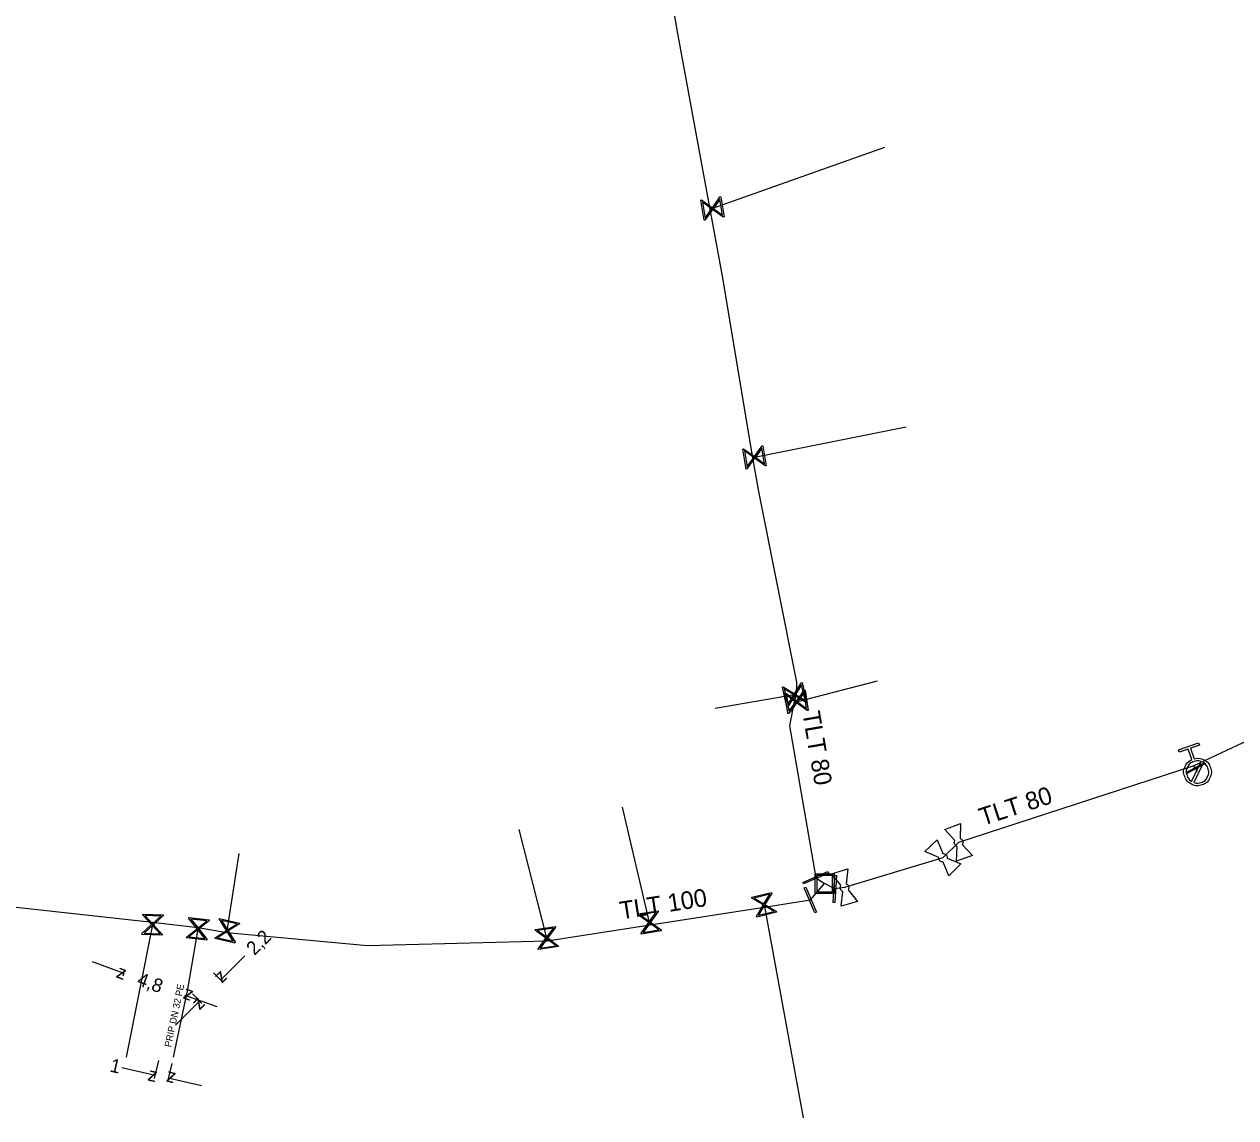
# Model space of a CAD drawing. Extents: x -643842 to -636370, y -1119190 to -1110210.
# Drawn here: x -641300.1 to -641211, y -1113544.7 to -1113464.3 of the extents above; entities that cross this region are included whole.
import ezdxf

# ---------------------------------------------------------------- set-up
doc = ezdxf.new("R2010")
doc.units = 0
for name, color, linetype in [('22', 7, 'Continuous'), ('Default', 7, 'Continuous'), ('Level 10', 7, 'Continuous'), ('Level 16', 7, 'Continuous'), ('Level 18', 7, 'Continuous'), ('Level 20', 7, 'Continuous'), ('Level 21', 7, 'Continuous'), ('Level 23', 7, 'Continuous'), ('Level 28', 7, 'Continuous'), ('Level 33', 7, 'Continuous')]:
    doc.layers.add(name, color=color, linetype=linetype)

msp = doc.modelspace()

# ---------------------------------------------------------------- linework, layer by layer
at = {"layer": 'Default'}
for points in [[(-641214.093, -1113518.289), (-641213.744, -1113518.198), (-641213.415, -1113518.357), (-641213.043, -1113518.537), (-641212.905, -1113518.93), (-641212.768, -1113519.321), (-641212.947, -1113519.693), (-641213.127, -1113520.066), (-641213.519, -1113520.204), (-641213.908, -1113520.34), (-641214.281, -1113520.162), (-641214.655, -1113519.984), (-641214.792, -1113519.593), (-641214.93, -1113519.2), (-641214.752, -1113518.828), (-641214.596, -1113518.495), (-641214.266, -1113518.35)], [(-641213.581, -1113518.49), (-641213.845, -1113518.395), (-641214.121, -1113518.492), (-641214.44, -1113518.604), (-641214.585, -1113518.906), (-641214.73, -1113519.209), (-641214.618, -1113519.528), (-641214.521, -1113519.804), (-641214.281, -1113519.95)], [(-641214.117, -1113520.029), (-641213.855, -1113520.121), (-641213.582, -1113520.025), (-641213.265, -1113519.914), (-641213.119, -1113519.611), (-641212.973, -1113519.308), (-641213.085, -1113518.989), (-641213.181, -1113518.716), (-641213.417, -1113518.569)], [(-641231.528, -1113524.733), (-641231.578, -1113524.715), (-641231.62, -1113524.68), (-641231.684, -1113524.626), (-641231.713, -1113524.549), (-641231.741, -1113524.472), (-641231.728, -1113524.387), (-641231.72, -1113524.334), (-641231.694, -1113524.288)], [(-641231.311, -1113524.145), (-641231.262, -1113524.164), (-641231.221, -1113524.198), (-641231.156, -1113524.254), (-641231.127, -1113524.331), (-641231.099, -1113524.407), (-641231.112, -1113524.49), (-641231.12, -1113524.544), (-641231.146, -1113524.59)], [(-641232.591, -1113525.257), (-641232.539, -1113525.254), (-641232.488, -1113525.268), (-641232.405, -1113525.293), (-641232.348, -1113525.351), (-641232.29, -1113525.41), (-641232.269, -1113525.491), (-641232.254, -1113525.544), (-641232.259, -1113525.596)], [(-641232.55, -1113525.882), (-641232.603, -1113525.886), (-641232.655, -1113525.871), (-641232.736, -1113525.848), (-641232.793, -1113525.789), (-641232.851, -1113525.731), (-641232.873, -1113525.647), (-641232.888, -1113525.596), (-641232.883, -1113525.543)], [(-641239.937, -1113528.045), (-641239.985, -1113528.024), (-641240.025, -1113527.986), (-641240.086, -1113527.928), (-641240.11, -1113527.85), (-641240.133, -1113527.772), (-641240.114, -1113527.687), (-641240.103, -1113527.635), (-641240.074, -1113527.591)], [(-641239.683, -1113527.472), (-641239.636, -1113527.494), (-641239.597, -1113527.53), (-641239.535, -1113527.591), (-641239.511, -1113527.669), (-641239.488, -1113527.747), (-641239.506, -1113527.83), (-641239.518, -1113527.883), (-641239.547, -1113527.927)]]:
    msp.add_open_spline(points, degree=3, dxfattribs=at)
at = {"layer": 'Level 10'}
for points in [[(-641295.148, -1113533.188), (-641292.799, -1113534.043)], [(-641283.909, -1113532.79), (-641285.681, -1113534.553)], [(-641292.801, -1113534.05), (-641292.884, -1113534.278)], [(-641286.207, -1113534.024), (-641285.505, -1113534.731)], [(-641288.291, -1113535.692), (-641288.374, -1113535.92)], [(-641285.939, -1113536.54), (-641288.288, -1113535.685)], [(-641287.767, -1113535.576), (-641287.064, -1113536.282)], [(-641289.013, -1113537.868), (-641287.241, -1113536.105)], [(-641292.948, -1113540.985), (-641290.513, -1113541.553)], [(-641290.263, -1113540.48), (-641290.57, -1113541.797)], [(-641289.289, -1113540.707), (-641289.596, -1113542.024)], [(-641287.105, -1113542.348), (-641289.539, -1113541.78)]]:
    msp.add_lwpolyline(points, dxfattribs=at)
at = {"layer": 'Level 16'}
for points in [[(-641248.902, -1113476.967), (-641248.657, -1113478.447), (-641248.722, -1113478.458), (-641248.824, -1113478.38), (-641249.508, -1113477.892), (-641250.072, -1113478.682), (-641250.137, -1113478.692), (-641250.382, -1113477.213), (-641250.317, -1113477.202), (-641249.528, -1113477.769), (-641249.04, -1113477.085), (-641248.967, -1113476.978), (-641248.902, -1113476.967)], [(-641248.969, -1113477.138), (-641249.456, -1113477.82), (-641248.775, -1113478.306), (-641248.969, -1113477.138)], [(-641250.069, -1113478.527), (-641249.579, -1113477.841), (-641250.264, -1113477.352), (-641250.069, -1113478.527)], [(-641245.812, -1113495.267), (-641245.567, -1113496.747), (-641245.632, -1113496.758), (-641245.734, -1113496.68), (-641246.418, -1113496.191), (-641246.982, -1113496.981), (-641247.047, -1113496.992), (-641247.292, -1113495.512), (-641247.227, -1113495.501), (-641246.438, -1113496.069), (-641245.95, -1113495.385), (-641245.877, -1113495.278), (-641245.812, -1113495.267)], [(-641246.98, -1113496.826), (-641246.489, -1113496.14), (-641247.174, -1113495.651), (-641246.98, -1113496.826)], [(-641245.879, -1113495.438), (-641246.367, -1113496.12), (-641245.686, -1113496.606), (-641245.879, -1113495.438)], [(-641242.917, -1113512.68), (-641242.58, -1113514.142), (-641242.644, -1113514.157), (-641242.751, -1113514.085), (-641243.464, -1113513.641), (-641243.977, -1113514.465), (-641244.041, -1113514.479), (-641244.379, -1113513.018), (-641244.315, -1113513.003), (-641243.492, -1113513.52), (-641243.047, -1113512.807), (-641242.981, -1113512.695), (-641242.917, -1113512.68)], [(-641243.984, -1113514.31), (-641243.538, -1113513.594), (-641244.252, -1113513.15), (-641243.984, -1113514.31)], [(-641242.71, -1113513.256), (-641242.486, -1113514.739), (-641242.551, -1113514.749), (-641242.652, -1113514.669), (-641243.329, -1113514.171), (-641243.904, -1113514.953), (-641243.969, -1113514.963), (-641244.193, -1113513.479), (-641244.128, -1113513.469), (-641243.347, -1113514.048), (-641242.849, -1113513.371), (-641242.775, -1113513.265), (-641242.71, -1113513.256)], [(-641243.899, -1113514.798), (-641243.4, -1113514.119), (-641244.077, -1113513.62), (-641243.899, -1113514.798)], [(-641242.973, -1113512.855), (-641243.417, -1113513.566), (-641242.707, -1113514.009), (-641242.973, -1113512.855)], [(-641242.779, -1113513.425), (-641243.276, -1113514.1), (-641242.602, -1113514.596), (-641242.779, -1113513.425)], [(-641213.318, -1113518.665), (-641214.638, -1113519.377), (-641214.683, -1113519.295), (-641213.362, -1113518.583), (-641213.318, -1113518.665)], [(-641240.987, -1113526.701), (-641242.823, -1113527.494), (-641242.873, -1113527.379), (-641241.037, -1113526.586), (-641240.987, -1113526.701)], [(-641240.401, -1113526.865), (-641240.514, -1113528.862), (-641240.639, -1113528.855), (-641240.526, -1113526.858), (-641240.401, -1113526.865)], [(-641242.659, -1113527.726), (-641241.866, -1113529.562), (-641241.981, -1113529.612), (-641242.774, -1113527.776), (-641242.659, -1113527.726)], [(-641244.812, -1113529.568), (-641246.268, -1113529.928), (-641246.284, -1113529.865), (-641246.214, -1113529.757), (-641245.781, -1113529.037), (-641246.613, -1113528.537), (-641246.629, -1113528.473), (-641245.173, -1113528.112), (-641245.157, -1113528.176), (-641245.66, -1113529.007), (-641244.94, -1113529.439), (-641244.828, -1113529.504), (-641244.812, -1113529.568)], [(-641246.458, -1113528.527), (-641245.736, -1113528.961), (-641245.302, -1113528.24), (-641246.458, -1113528.527)], [(-641291.419, -1113529.71), (-641289.92, -1113529.771), (-641289.923, -1113529.837), (-641290.02, -1113529.921), (-641290.637, -1113530.491), (-641289.979, -1113531.204), (-641289.982, -1113531.27), (-641291.48, -1113531.208), (-641291.478, -1113531.143), (-641290.762, -1113530.486), (-641291.332, -1113529.869), (-641291.422, -1113529.776), (-641291.419, -1113529.71)], [(-641253.283, -1113530.944), (-641254.764, -1113531.177), (-641254.775, -1113531.112), (-641254.696, -1113531.011), (-641254.202, -1113530.331), (-641254.988, -1113529.761), (-641254.998, -1113529.696), (-641253.517, -1113529.462), (-641253.506, -1113529.527), (-641254.079, -1113530.312), (-641253.399, -1113530.805), (-641253.293, -1113530.878), (-641253.283, -1113530.944)], [(-641254.833, -1113529.765), (-641254.151, -1113530.26), (-641253.657, -1113529.579), (-641254.833, -1113529.765)], [(-641244.987, -1113529.515), (-641245.706, -1113529.082), (-641246.137, -1113529.799), (-641244.987, -1113529.515)], [(-641290.13, -1113531.17), (-641290.702, -1113530.551), (-641291.32, -1113531.121), (-641290.13, -1113531.17)], [(-641291.265, -1113529.81), (-641290.697, -1113530.426), (-641290.082, -1113529.858), (-641291.265, -1113529.81)], [(-641288.02, -1113529.96), (-641286.53, -1113530.13), (-641286.537, -1113530.196), (-641286.64, -1113530.273), (-641287.297, -1113530.796), (-641286.693, -1113531.555), (-641286.7, -1113531.621), (-641288.19, -1113531.45), (-641288.183, -1113531.385), (-641287.421, -1113530.782), (-641287.944, -1113530.125), (-641288.027, -1113530.026), (-641288.02, -1113529.96)], [(-641287.874, -1113530.071), (-641287.352, -1113530.727), (-641286.697, -1113530.206), (-641287.874, -1113530.071)], [(-641285.767, -1113530.044), (-641284.303, -1113530.373), (-641284.318, -1113530.438), (-641284.429, -1113530.503), (-641285.138, -1113530.952), (-641284.618, -1113531.772), (-641284.633, -1113531.837), (-641286.096, -1113531.507), (-641286.082, -1113531.443), (-641285.259, -1113530.925), (-641285.709, -1113530.216), (-641285.781, -1113530.108), (-641285.767, -1113530.044)], [(-641285.634, -1113530.17), (-641285.185, -1113530.878), (-641284.478, -1113530.43), (-641285.634, -1113530.17)], [(-641260.847, -1113532.1), (-641262.331, -1113532.323), (-641262.34, -1113532.258), (-641262.261, -1113532.157), (-641261.762, -1113531.481), (-641262.543, -1113530.905), (-641262.553, -1113530.839), (-641261.07, -1113530.617), (-641261.06, -1113530.682), (-641261.639, -1113531.462), (-641260.963, -1113531.961), (-641260.857, -1113532.035), (-641260.847, -1113532.1)], [(-641253.453, -1113530.876), (-641254.131, -1113530.383), (-641254.623, -1113531.06), (-641253.453, -1113530.876)], [(-641286.841, -1113531.51), (-641287.366, -1113530.851), (-641288.024, -1113531.375), (-641286.841, -1113531.51)], [(-641284.761, -1113531.712), (-641285.212, -1113531), (-641285.923, -1113531.45), (-641284.761, -1113531.712)], [(-641262.388, -1113530.91), (-641261.71, -1113531.41), (-641261.211, -1113530.733), (-641262.388, -1113530.91)], [(-641261.017, -1113532.031), (-641261.691, -1113531.533), (-641262.188, -1113532.207), (-641261.017, -1113532.031)]]:
    msp.add_lwpolyline(points, dxfattribs=at)
at = {"layer": 'Level 18'}
for points in [[(-641240.563, -1113526.747), (-641240.563, -1113528.199), (-641241.977, -1113528.199), (-641241.977, -1113526.747), (-641240.563, -1113526.747)], [(-641241.856, -1113526.871), (-641241.856, -1113528.075), (-641240.684, -1113528.075), (-641240.684, -1113526.871), (-641241.856, -1113526.871)]]:
    msp.add_lwpolyline(points, dxfattribs=at)
at = {"layer": 'Level 21'}
for points in [[(-641264.033, -1113411.624), (-641263.909, -1113411.99), (-641258.32, -1113435.68), (-641253.29, -1113457.81), (-641252.27, -1113463.98), (-641252.089, -1113464.958), (-641250.64, -1113472.821), (-641249.709, -1113477.87), (-641248.8, -1113482.8), (-641246.566, -1113496.153), (-641246.17, -1113498.52), (-641243.35, -1113512.65), (-641243.356, -1113513.602), (-641243.524, -1113514.088), (-641243.85, -1113515.87)], [(-641152.04, -1113488.47), (-641152.349, -1113488.56), (-641165.859, -1113495.515), (-641170.82, -1113498.07), (-641182.264, -1113503.697), (-641182.66, -1113503.892), (-641185.184, -1113505.111), (-641191.962, -1113508.354), (-641198.37, -1113511.42), (-641202.265, -1113513.244), (-641203.502, -1113513.823), (-641208.158, -1113516.01), (-641214.13, -1113518.8), (-641231.42, -1113524.44)], [(-641243.85, -1113515.87), (-641241.93, -1113527.04)], [(-641333.34, -1113524.69), (-641316.93, -1113527.19), (-641306.042, -1113528.533), (-641305.01, -1113528.66), (-641302.76, -1113528.981), (-641290.692, -1113530.295), (-641287.348, -1113530.685), (-641285.225, -1113531.051)], [(-641231.42, -1113524.44), (-641232.57, -1113525.57), (-641239.81, -1113527.76), (-641240.52, -1113527.86)], [(-641241.93, -1113527.04), (-641241.27, -1113527.47)], [(-641242.32, -1113528.669), (-641241.27, -1113527.47)], [(-641240.52, -1113527.86), (-641241.27, -1113527.47)], [(-641261.67, -1113531.67), (-641254.11, -1113530.51), (-641245.72, -1113529.2), (-641242.32, -1113528.669)], [(-641285.225, -1113531.051), (-641274.893, -1113532.011), (-641261.67, -1113531.67)]]:
    msp.add_lwpolyline(points, dxfattribs=at)
at = {"layer": 'Level 23'}
for points in [[(-641236.857, -1113473.332), (-641249.52, -1113477.83), (-641249.709, -1113477.87)], [(-641235.281, -1113493.905), (-641246.43, -1113496.13), (-641246.566, -1113496.153)], [(-641243.524, -1113514.088), (-641243.34, -1113514.11), (-641237.393, -1113512.566)], [(-641243.356, -1113513.602), (-641243.48, -1113513.58), (-641249.329, -1113514.599)], [(-641213.849, -1113519.26), (-641214, -1113518.98), (-641214.13, -1113518.8)], [(-641254.11, -1113530.51), (-641254.14, -1113530.32), (-641256.127, -1113521.858)], [(-641261.67, -1113531.67), (-641261.7, -1113531.47), (-641263.747, -1113523.477)], [(-641285.225, -1113531.051), (-641285.2, -1113530.94), (-641284.334, -1113525.256)], [(-641245.72, -1113529.2), (-641245.72, -1113529.02), (-641242.839, -1113544.685)], [(-641290.692, -1113530.295), (-641290.7, -1113530.49), (-641292.644, -1113540.224)], [(-641287.348, -1113530.685), (-641287.36, -1113530.79), (-641288.119, -1113535.222), (-641289.175, -1113540.22)]]:
    msp.add_lwpolyline(points, dxfattribs=at)
at = {"layer": 'Level 28'}
for points in [[(-641232.442, -1113523.487), (-641231.271, -1113523.05), (-641231.311, -1113524.145)], [(-641231.694, -1113524.288), (-641232.442, -1113523.487)], [(-641233.892, -1113525.117), (-641233.001, -1113524.241), (-641232.591, -1113525.257)], [(-641232.883, -1113525.543), (-641233.892, -1113525.117)], [(-641231.146, -1113524.59), (-641230.397, -1113525.392), (-641231.568, -1113525.829), (-641231.528, -1113524.733)], [(-641232.259, -1113525.596), (-641231.249, -1113526.024), (-641232.14, -1113526.9), (-641232.55, -1113525.882)], [(-641240.771, -1113526.744), (-641239.574, -1113526.382), (-641239.683, -1113527.472)], [(-641240.074, -1113527.591), (-641240.771, -1113526.744)], [(-641239.547, -1113527.927), (-641238.85, -1113528.775), (-641240.047, -1113529.137), (-641239.937, -1113528.045)]]:
    msp.add_lwpolyline(points, dxfattribs=at)
at = {"layer": 'Level 33'}
for points in [[(-641214.266, -1113518.35), (-641214.538, -1113517.576), (-641215.188, -1113517.805), (-641215.249, -1113517.632), (-641213.775, -1113517.114), (-641213.714, -1113517.287), (-641214.365, -1113517.515), (-641214.093, -1113518.289)], [(-641214.281, -1113519.95), (-641213.581, -1113518.49)], [(-641213.417, -1113518.569), (-641214.117, -1113520.029)]]:
    msp.add_lwpolyline(points, dxfattribs=at)

# ---------------------------------------------------------------- texts
at = {"layer": '22'}
msp.add_text('PRIP DN 32 PE', height=0.5, rotation=78.07457, dxfattribs=at).set_placement((-641289.338, -1113539.528))
at = {"layer": 'Level 10'}
for s, rotation, p in [('2,2', 44.85751, (-641283.202, -1113532.792)), ('z', 339.99918, (-641293.44, -1113534.342)), ('4,8', 339.99918, (-641291.906, -1113534.9)), ('z', 224.85751, (-641285.679, -1113533.846)), ('z', 159.99918, (-641287.647, -1113535.386)), ('z', 44.85751, (-641287.242, -1113536.812)), ('1', 346.86722, (-641293.892, -1113541.278)), ('z', 346.86722, (-641291.114, -1113541.926)), ('z', 166.86722, (-641288.939, -1113541.407))]:
    msp.add_text(s, height=1, rotation=rotation, dxfattribs=at).set_placement(p)
at = {"layer": 'Level 20'}
for s, rotation, p in [('TLT 80', 279.75323, (-641242.919, -1113514.897)), ('TLT 80', 18.06633, (-641229.653, -1113523.226)), ('TLT 100', 8.87443, (-641256.242, -1113530.102))]:
    msp.add_text(s, height=1.3, rotation=rotation, dxfattribs=at).set_placement(p)

doc.saveas('drawing.dxf')
